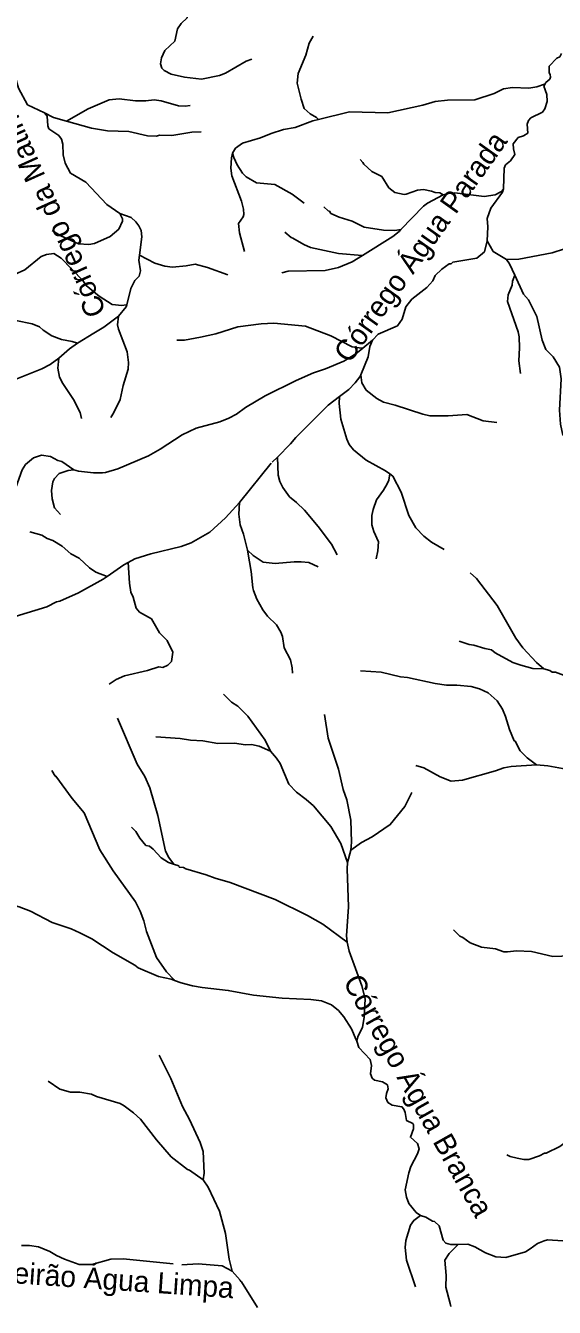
# Model space of a CAD drawing. Extents: x 393 to 446.6, y 8175.5 to 8231.
# Drawn here: x 404.19 to 408.21, y 8175.53 to 8185.27 of the extents above; entities that cross this region are included whole.
import ezdxf
from ezdxf.enums import TextEntityAlignment as Align

# ---------------------------------------------------------------- set-up
doc = ezdxf.new("R2010")
doc.units = 0
doc.header["$LTSCALE"] = 0.064
doc.linetypes.add('LONG_DASHED', pattern=[7.5, 6, -1.5])
doc.layers.add('61', color=7, linetype='Continuous')
doc.layers.add('7', color=7, linetype='Continuous', lineweight=25)
doc.layers.add('9', color=7, linetype='LONG_DASHED', lineweight=25)

msp = doc.modelspace()

# ---------------------------------------------------------------- linework, layer by layer
at = {"layer": '7'}
msp.add_line((406.6579, 8179.0018), (406.6337, 8178.9085), dxfattribs=at)
for points in [[(405.6896, 8180.1866), (405.7516, 8180.1281), (405.8001, 8180.0974), (405.8759, 8180.0215), (406.0067, 8179.8375), (406.0473, 8179.7547)], [(406.4586, 8180.0325), (406.4863, 8179.8536), (406.5638, 8179.6178), (406.5993, 8179.4628), (406.6284, 8179.3853), (406.6575, 8179.2303), (406.6639, 8179.0624), (406.6579, 8179.0018)], [(404.8843, 8180.0062), (405.0346, 8179.6566), (405.0911, 8179.5629), (405.1299, 8179.4757), (405.1912, 8179.2658), (405.2494, 8178.9945), (405.2752, 8178.9461), (405.3092, 8178.899), (405.3111, 8178.8964)], [(405.1762, 8179.8633), (405.3608, 8179.8503), (405.4383, 8179.8374), (405.532, 8179.8342), (405.6483, 8179.8132), (405.7774, 8179.8148), (405.855, 8179.8035), (405.9034, 8179.8051), (405.9615, 8179.7922), (406.0473, 8179.7547)], [(406.0473, 8179.7547), (406.0939, 8179.7018), (406.1214, 8179.6598), (406.1859, 8179.5048), (406.2457, 8179.4434), (406.32, 8179.3885), (406.3733, 8179.3384), (406.5073, 8179.1818), (406.5816, 8179.0527), (406.6337, 8178.9085)], [(404.3853, 8179.6067), (404.4109, 8179.5648), (404.4161, 8179.5645), (404.5405, 8179.395), (404.6309, 8179.2852), (404.7488, 8179.0042), (404.8505, 8178.846), (405.0201, 8178.6102), (405.0556, 8178.5392), (405.0847, 8178.4649), (405.104, 8178.3841), (405.18, 8178.1862), (405.2559, 8178.0773), (405.3146, 8178.016), (405.3175, 8178.0129)], [(407.1216, 8179.4402), (407.0692, 8179.3336), (406.9578, 8179.1963), (406.8206, 8179.1027), (406.7399, 8179.0607), (406.6579, 8179.0018)], [(404.9919, 8179.1781), (405.0245, 8179.1432), (405.054, 8179.0946), (405.1008, 8179.0381), (405.1267, 8179.0316), (405.1557, 8179.009), (405.2155, 8178.9444), (405.272, 8178.9089), (405.3111, 8178.8964)], [(405.3111, 8178.8964), (405.35, 8178.8839), (405.3543, 8178.8734), (405.3867, 8178.8702), (405.4028, 8178.8605), (405.5578, 8178.8152), (405.6257, 8178.7894), (405.7419, 8178.7571), (406.0843, 8178.6279), (406.3297, 8178.5068), (406.446, 8178.439), (406.6298, 8178.3035)], [(406.6337, 8178.9085), (406.63, 8178.8617), (406.6397, 8178.5715), (406.6252, 8178.3518), (406.6298, 8178.3035)], [(402.9926, 8178.6749), (403.1356, 8178.6748), (403.3843, 8178.6586), (403.5652, 8178.6263), (403.746, 8178.6199), (403.9301, 8178.5859), (404.0722, 8178.5892), (404.1368, 8178.573), (404.224, 8178.5391), (404.3887, 8178.4535), (404.5308, 8178.4051), (404.5986, 8178.3744), (404.6891, 8178.3292), (404.8505, 8178.2226), (405.0153, 8178.129), (405.0411, 8178.108), (405.1961, 8178.0434), (405.2914, 8178.0224), (405.3175, 8178.0129)], [(406.6298, 8178.3035), (406.6462, 8178.2356), (406.7414, 8177.9708), (406.7673, 8177.8739), (406.7608, 8177.7318), (406.7479, 8177.6575), (406.7108, 8177.5832), (406.7032, 8177.5524), (406.7031, 8177.5522)], [(405.3175, 8178.0129), (405.3673, 8177.9949), (405.4545, 8177.9723), (405.5288, 8177.9594), (405.7258, 8177.9368), (405.9195, 8177.9013), (406.1359, 8177.8787), (406.3555, 8177.869), (406.4363, 8177.8577), (406.5106, 8177.827), (406.5655, 8177.7834), (406.6058, 8177.7366), (406.6639, 8177.6446), (406.7001, 8177.5618), (406.7031, 8177.5522)], [(406.7031, 8177.5522), (406.7188, 8177.5025), (406.8045, 8177.412), (406.8157, 8177.3668), (406.8077, 8177.3022), (406.8206, 8177.2699), (406.8383, 8177.2537), (406.8981, 8177.2424), (406.9368, 8177.2182), (406.9417, 8177.1892), (406.9287, 8177.1537), (406.9255, 8177.1214), (406.9401, 8177.0858), (406.9724, 8177.0648), (407.0466, 8177.0535), (407.0612, 8177.0358), (407.0708, 8177.0083), (407.0805, 8176.9486), (407.129, 8176.926), (407.1355, 8176.9146), (407.1338, 8176.8856), (407.1112, 8176.821), (407.1645, 8176.7742), (407.1791, 8176.7338), (407.1661, 8176.6951), (407.1145, 8176.5982), (407.0999, 8176.5497), (407.0725, 8176.4205), (407.0805, 8176.3656), (407.0999, 8176.3172), (407.1564, 8176.2494), (407.1873, 8176.2269)], [(407.8439, 8176.6874), (407.8695, 8176.6746), (407.9219, 8176.6627), (407.9736, 8176.6531), (408.0123, 8176.6531), (408.0931, 8176.6789), (408.1318, 8176.6999), (408.1447, 8176.6999), (408.2481, 8176.7515), (408.3659, 8176.8404), (408.4322, 8176.8581), (408.5484, 8176.8549), (408.5979, 8176.8425), (408.6389, 8176.8323), (408.6781, 8176.7999)], [(407.1499, 8175.6843), (407.0805, 8175.8877), (407.0725, 8175.9846), (407.0773, 8176.0362), (407.1128, 8176.1525), (407.1371, 8176.1896), (407.1873, 8176.2269)], [(407.1873, 8176.2269), (407.2292, 8176.213), (407.2792, 8176.1831), (407.2937, 8176.1815), (407.3292, 8176.1493), (407.3599, 8176.0395), (407.3809, 8176.0168), (407.3987, 8176.0104), (407.4181, 8176.0055), (407.4733, 8176.0068)], [(407.4733, 8176.0068), (407.5489, 8176.0087), (407.6005, 8175.9894), (407.6829, 8175.9441), (407.7604, 8175.9118), (407.8379, 8175.9086), (407.9865, 8175.9506), (408.0207, 8175.9746), (408.0785, 8176.0152), (408.1286, 8176.0346), (408.1544, 8176.041), (408.2707, 8176.0346)], [(407.4186, 8175.5351), (407.4127, 8175.5579), (407.3809, 8175.681), (407.3825, 8175.7714), (407.3728, 8175.8877), (407.4067, 8175.9377), (407.4714, 8176.0049), (407.4733, 8176.0068)]]:
    msp.add_lwpolyline(points, dxfattribs=at)
at = {"layer": '9'}
msp.add_line((406.7496, 8182.8171), (406.8243, 8182.8765), dxfattribs=at)
for points in [[(405.9048, 8185.0128), (405.863, 8184.9983), (405.7064, 8184.9062), (405.6595, 8184.8885), (405.5223, 8184.8594), (405.3931, 8184.8756), (405.2914, 8184.8982), (405.2381, 8184.9273), (405.2203, 8184.945), (405.2106, 8184.9757), (405.2187, 8185.0225), (405.2445, 8185.0774), (405.3204, 8185.1485), (405.3414, 8185.2438), (405.3689, 8185.2825), (405.4141, 8185.3261), (405.4238, 8185.402), (405.4545, 8185.4666), (405.5158, 8185.5587), (405.5966, 8185.6636), (405.6918, 8185.8106), (405.737, 8185.9123), (405.7542, 8185.9597)], [(406.3714, 8185.1871), (406.3426, 8185.134), (406.3151, 8185.0436), (406.2586, 8184.903), (406.2505, 8184.8304), (406.2796, 8184.7077), (406.3039, 8184.6382), (406.3491, 8184.5978), (406.3975, 8184.5688), (406.412, 8184.5537)], [(408.1357, 8184.8236), (408.1413, 8184.834), (408.1716, 8184.8608), (408.1763, 8184.876), (408.1751, 8184.8958), (408.1673, 8184.9095), (408.1673, 8184.958), (408.2255, 8185.0193), (408.248, 8185.029), (408.2609, 8185.0541)], [(404.3292, 8184.6051), (404.1997, 8184.6641), (404.1319, 8184.7916), (404.1081, 8184.8736)], [(406.412, 8184.5537), (406.6494, 8184.6124), (406.9401, 8184.6043), (407.2049, 8184.6624), (407.3002, 8184.6899), (407.3922, 8184.6996), (407.6022, 8184.7044), (407.7475, 8184.7512), (407.8201, 8184.7868), (407.8864, 8184.7981), (408.0107, 8184.7916), (408.0737, 8184.8013), (408.132, 8184.8223), (408.1357, 8184.8236)], [(407.8193, 8184.0282), (407.8233, 8184.1845), (407.8347, 8184.2103), (407.8718, 8184.241), (407.9041, 8184.2878), (407.8944, 8184.3298), (407.8928, 8184.3702), (407.9316, 8184.417), (407.9719, 8184.4299), (408.0042, 8184.4509), (408.0001, 8184.5191), (408.0095, 8184.5471), (408.0281, 8184.5658), (408.1156, 8184.6091), (408.1334, 8184.635), (408.1512, 8184.6899), (408.1479, 8184.7432), (408.1261, 8184.806), (408.1357, 8184.8236)], [(405.4369, 8184.6602), (405.3996, 8184.6543), (405.3479, 8184.6576), (405.2171, 8184.6963), (405.1638, 8184.7028), (405.1008, 8184.6948), (405.0217, 8184.6963), (404.8974, 8184.7109), (404.8215, 8184.7028), (404.66, 8184.635), (404.4963, 8184.541)], [(404.4963, 8184.541), (404.3975, 8184.5686), (404.3292, 8184.6051)], [(404.9016, 8183.8398), (404.8021, 8183.9083), (404.6439, 8184.0779), (404.526, 8184.1473), (404.4856, 8184.2216), (404.471, 8184.2846), (404.4695, 8184.3669), (404.4596, 8184.4043), (404.4387, 8184.4315), (404.3613, 8184.4832), (404.3541, 8184.5045), (404.3502, 8184.5794), (404.3292, 8184.6051)], [(405.5202, 8184.4605), (405.4496, 8184.4574), (405.2962, 8184.4331), (405.2026, 8184.4347), (405.1815, 8184.4267), (405.1121, 8184.4299), (404.97, 8184.4638), (404.8086, 8184.4687), (404.6858, 8184.488), (404.4963, 8184.541)], [(405.7597, 8184.2976), (405.7822, 8184.3363), (405.8339, 8184.3734), (405.9728, 8184.4138), (406.052, 8184.4476), (406.1472, 8184.4784), (406.236, 8184.4929), (406.3684, 8184.5429), (406.412, 8184.5537)], [(405.8503, 8183.5518), (405.8113, 8183.6936), (405.8049, 8183.7646), (405.8388, 8183.8146), (405.8436, 8183.8325), (405.842, 8183.8728), (405.8275, 8183.9326), (405.7548, 8184.1263), (405.7451, 8184.1845), (405.7504, 8184.2615), (405.7597, 8184.2976)], [(406.3046, 8183.9177), (406.2118, 8183.9875), (406.081, 8184.0601), (405.9422, 8184.073), (405.863, 8184.1182), (405.8339, 8184.1473), (405.7936, 8184.2103), (405.7677, 8184.2652), (405.7597, 8184.2976)], [(406.7293, 8184.2498), (406.7503, 8184.2277), (406.756, 8184.2135), (406.819, 8184.1586), (406.8933, 8184.1199), (406.9465, 8184.0343), (406.9918, 8183.9988), (407.0628, 8183.9842), (407.079, 8183.9858), (407.1662, 8184.0165), (407.2098, 8184.023), (407.2727, 8184.0101), (407.2986, 8183.9987), (407.3341, 8183.9955), (407.3597, 8183.9827)], [(407.3597, 8183.9827), (407.4116, 8183.9939), (407.4504, 8183.9955), (407.6716, 8183.9681), (407.7556, 8183.981), (407.7982, 8184.0054), (407.8193, 8184.0282)], [(407.6958, 8183.6312), (407.7006, 8183.7388), (407.6958, 8183.8018), (407.7216, 8183.8793), (407.8111, 8184.0013), (407.8193, 8184.0282)], [(407.0389, 8183.717), (407.2098, 8183.8954), (407.2404, 8183.918), (407.3597, 8183.9827)], [(404.3878, 8183.7106), (404.4533, 8183.6693), (404.589, 8183.608), (404.6665, 8183.6031), (404.7085, 8183.6112), (404.8295, 8183.6645), (404.8941, 8183.721), (404.9232, 8183.7808), (404.9232, 8183.8002), (404.9016, 8183.8398)], [(405.0512, 8183.5221), (405.0696, 8183.6612), (405.0632, 8183.7108), (405.0459, 8183.7453), (405.0233, 8183.7759), (404.9878, 8183.8082), (404.9016, 8183.8398)], [(406.4527, 8183.8901), (406.4854, 8183.8598), (406.496, 8183.8567), (406.5073, 8183.8405), (406.5687, 8183.813), (406.6688, 8183.7808), (406.7592, 8183.7371), (406.9078, 8183.7129), (406.9918, 8183.7113), (407.0382, 8183.7169), (407.0389, 8183.717)], [(406.7474, 8183.5214), (406.9789, 8183.6661), (407.0257, 8183.7032), (407.0389, 8183.717)], [(406.1555, 8183.6976), (406.2037, 8183.6564), (406.2183, 8183.6532), (406.3006, 8183.6031), (406.3523, 8183.5821), (406.5655, 8183.5353), (406.7449, 8183.5216), (406.7474, 8183.5214)], [(406.8243, 8182.8765), (406.8663, 8182.9232), (407.0127, 8182.9863), (407.0482, 8183.038), (407.0773, 8183.13), (407.1226, 8183.1897), (407.2372, 8183.2769), (407.2808, 8183.327), (407.3002, 8183.369), (407.3502, 8183.4174), (407.4068, 8183.4562), (407.4213, 8183.4562), (407.4342, 8183.4691), (407.6167, 8183.4998), (407.6748, 8183.5482), (407.6958, 8183.6312)], [(407.8416, 8183.4899), (407.7413, 8183.5518), (407.6958, 8183.6312)], [(408.634, 8183.6749), (408.5533, 8183.6677), (408.4257, 8183.6322), (408.282, 8183.5724), (408.1899, 8183.5418), (407.9364, 8183.4933), (407.8416, 8183.4899)], [(404.0456, 8183.3685), (404.1005, 8183.3755), (404.1804, 8183.4126), (404.3031, 8183.5127), (404.3435, 8183.5272), (404.4, 8183.5369), (404.4549, 8183.4998), (404.6196, 8183.3302), (404.6471, 8183.2931), (404.7438, 8183.2104), (404.8442, 8183.1486), (404.9183, 8183.141), (404.9512, 8183.1451), (404.955, 8183.1456)], [(404.955, 8183.1456), (404.985, 8183.2699), (405.0165, 8183.3294), (405.048, 8183.3632), (405.0597, 8183.404), (405.0463, 8183.4851), (405.0512, 8183.5221)], [(405.7238, 8183.3732), (405.5675, 8183.4303), (405.4738, 8183.4546), (405.406, 8183.4416), (405.3027, 8183.432), (405.2446, 8183.44), (405.1687, 8183.4611), (405.0512, 8183.5221)], [(406.1337, 8183.3897), (406.1811, 8183.4013), (406.4637, 8183.4061), (406.5655, 8183.4303), (406.6688, 8183.4723), (406.7474, 8183.5214)], [(407.9044, 8183.3716), (407.865, 8183.4561), (407.8416, 8183.4899)], [(407.9488, 8182.6236), (407.9364, 8182.7215), (407.9412, 8182.8184), (407.938, 8182.9023), (407.9299, 8182.9411), (407.8492, 8183.1704), (407.8556, 8183.2221), (407.8847, 8183.2947), (407.8879, 8183.3254), (407.9044, 8183.3716)], [(408.4553, 8181.7999), (408.4386, 8181.8769), (408.4128, 8181.9335), (408.3724, 8181.9964), (408.311, 8182.0691), (408.2771, 8182.1547), (408.2707, 8182.1563), (408.2526, 8182.2397), (408.2448, 8182.3452), (408.2577, 8182.5826), (408.2448, 8182.6714), (408.1964, 8182.7505), (408.1399, 8182.807), (408.1124, 8182.8765), (408.072, 8183.0573), (408.009, 8183.1833), (407.9719, 8183.2269), (407.9044, 8183.3716)], [(404.8926, 8183.0603), (404.9512, 8183.1299), (404.955, 8183.1456)], [(404.5812, 8182.8542), (404.7036, 8182.9298), (404.7795, 8182.975), (404.8926, 8183.0603)], [(404.8324, 8182.2899), (404.857, 8182.3274), (404.9054, 8182.4276), (404.9264, 8182.5325), (404.9652, 8182.6569), (404.9684, 8182.7086), (404.9571, 8182.7893), (404.8909, 8182.9605), (404.8844, 8182.9928), (404.8926, 8183.0603)], [(403.9285, 8183.0262), (404.111, 8183.0266), (404.2353, 8183.0025), (404.2918, 8182.9798), (404.3192, 8182.9524), (404.3855, 8182.9104), (404.4597, 8182.8813), (404.5404, 8182.8678), (404.5812, 8182.8542)], [(405.3364, 8182.878), (405.3931, 8182.8765), (405.5158, 8182.8991), (405.6321, 8182.9249), (405.8, 8182.9782), (405.9777, 8183.0008), (406.0729, 8183.0057), (406.3136, 8182.983), (406.5073, 8182.9104), (406.6688, 8182.8264), (406.7205, 8182.8199), (406.7496, 8182.8171)], [(404.4376, 8182.7398), (404.5205, 8182.8122), (404.5812, 8182.8542)], [(406.7341, 8182.613), (406.791, 8182.7511), (406.8039, 8182.8293), (406.8243, 8182.8765)], [(404.0066, 8182.5196), (404.0948, 8182.5729), (404.3096, 8182.6601), (404.3726, 8182.6924), (404.4376, 8182.7398)], [(404.6096, 8182.283), (404.6002, 8182.3274), (404.5485, 8182.4276), (404.4678, 8182.5471), (404.4436, 8182.5971), (404.4307, 8182.6633), (404.4376, 8182.7398)], [(404.5533, 8181.8914), (404.5883, 8181.882), (404.702, 8181.8688), (404.7698, 8181.8704), (404.794, 8181.8721), (404.8861, 8181.8995), (405.1202, 8181.998), (405.209, 8182.0481), (405.3753, 8182.1579), (405.4836, 8182.2095), (405.6612, 8182.258), (405.7306, 8182.2839), (405.7903, 8182.3161), (405.8582, 8182.3646), (406.0067, 8182.455), (406.2425, 8182.5713), (406.3749, 8182.6294), (406.4669, 8182.6585), (406.6058, 8182.7166), (406.6962, 8182.7747), (406.7496, 8182.8171)], [(406.572, 8182.4488), (406.6422, 8182.5033), (406.6924, 8182.5534), (406.728, 8182.5983), (406.7341, 8182.613)], [(407.7681, 8182.2521), (407.6651, 8182.2645), (407.5408, 8182.3113), (407.3987, 8182.3032), (407.2598, 8182.3032), (407.2049, 8182.3145), (406.9966, 8182.384), (406.9078, 8182.4065), (406.8561, 8182.434), (406.7754, 8182.4986), (406.7414, 8182.5535), (406.7341, 8182.613)], [(406.1, 8181.9891), (406.2005, 8182.0884), (406.2409, 8182.1385), (406.4863, 8182.3824), (406.572, 8182.4488)], [(406.9543, 8181.861), (406.9229, 8181.884), (406.7738, 8181.9657), (406.6785, 8182.0432), (406.6445, 8182.0836), (406.6268, 8182.1256), (406.5832, 8182.2774), (406.5687, 8182.3953), (406.572, 8182.4488)], [(403.8521, 8181.4808), (403.8895, 8181.4925), (403.9463, 8181.5265), (404.0851, 8181.688), (404.1594, 8181.893), (404.1836, 8181.9318), (404.2466, 8181.9835), (404.3064, 8182.0029), (404.3758, 8181.9932), (404.4307, 8181.9641), (404.4614, 8181.9544), (404.5533, 8181.8914)], [(405.8113, 8181.6439), (406.06, 8181.9496), (406.1, 8181.9891)], [(406.5554, 8181.2473), (406.5122, 8181.3279), (406.4088, 8181.4603), (406.3071, 8181.5846), (406.2457, 8181.6444), (406.1924, 8181.6863), (406.1424, 8181.759), (406.1181, 8181.8043), (406.1052, 8181.8511), (406.1, 8181.9891)], [(404.4513, 8181.5517), (404.4065, 8181.604), (404.3871, 8181.6719), (404.3823, 8181.7348), (404.3935, 8181.801), (404.4064, 8181.8269), (404.4404, 8181.864), (404.5082, 8181.8866), (404.5533, 8181.8914)], [(406.8503, 8181.2153), (406.8642, 8181.2762), (406.869, 8181.3457), (406.8335, 8181.4232), (406.8173, 8181.4749), (406.8189, 8181.5459), (406.8271, 8181.5895), (406.8545, 8181.6654), (406.9062, 8181.7365), (406.9336, 8181.7849), (406.9481, 8181.814), (406.9543, 8181.861)], [(407.3675, 8181.2878), (407.2711, 8181.3424), (407.213, 8181.3892), (407.1516, 8181.4506), (407.0999, 8181.5459), (407.0418, 8181.7235), (406.9788, 8181.843), (406.9543, 8181.861)], [(404.9645, 8181.1869), (405.0169, 8181.2148), (405.138, 8181.2536), (405.3673, 8181.3085), (405.4432, 8181.3376), (405.5869, 8181.4183), (405.7064, 8181.5281), (405.8113, 8181.6439)], [(405.8722, 8181.2809), (405.8432, 8181.4021), (405.8162, 8181.4732), (405.8065, 8181.5556), (405.8113, 8181.6439)], [(404.2168, 8181.4214), (404.308, 8181.3957), (404.35, 8181.3715), (404.3936, 8181.3554), (404.4646, 8181.3117), (404.5292, 8181.2536), (404.5938, 8181.2197), (404.6713, 8181.147), (404.7197, 8181.1147), (404.8058, 8181.0819)], [(406.2151, 8180.3476), (406.2134, 8180.3881), (406.2005, 8180.4478), (406.1521, 8180.5399), (406.1391, 8180.6255), (406.1262, 8180.6578), (406.0939, 8180.7143), (406.0245, 8180.7805), (405.9889, 8180.8289), (405.9437, 8180.9097), (405.9195, 8180.9743), (405.9131, 8180.9952), (405.9017, 8181.1196), (405.8759, 8181.2656), (405.8722, 8181.2809)], [(406.4088, 8181.1563), (406.3378, 8181.1874), (406.2813, 8181.1922), (406.2264, 8181.1939), (406.0843, 8181.1793), (405.9922, 8181.1907), (405.9163, 8181.2423), (405.8722, 8181.2809)], [(404.8058, 8181.0819), (404.9336, 8181.1704), (404.9645, 8181.1869)], [(404.8221, 8180.2627), (404.8734, 8180.2988), (404.9378, 8180.3267), (405.1121, 8180.3671), (405.1993, 8180.3945), (405.2284, 8180.3913), (405.2672, 8180.4074), (405.2946, 8180.4365), (405.3043, 8180.5076), (405.2607, 8180.5964), (405.2041, 8180.6545), (405.1428, 8180.7595), (405.0508, 8180.8095), (405.0265, 8180.8419), (405.0023, 8180.9258), (404.9846, 8180.963), (404.9747, 8181.0301), (404.9645, 8181.1869)], [(404.0222, 8180.7397), (404.1074, 8180.7782), (404.3467, 8180.8515), (404.421, 8180.8886), (404.4469, 8180.8935), (404.589, 8180.9565), (404.7763, 8181.0614), (404.8058, 8181.0819)], [(407.5656, 8181.1106), (407.6134, 8181.0675), (407.7701, 8180.8612), (407.9122, 8180.6142), (407.9654, 8180.5399), (408.0704, 8180.4284), (408.1266, 8180.3794)], [(407.4833, 8180.5908), (407.5585, 8180.5641), (407.5925, 8180.5609), (407.678, 8180.5334), (407.7281, 8180.5253), (407.7556, 8180.5027), (407.8896, 8180.4284), (407.951, 8180.4074), (408.0414, 8180.3816), (408.1266, 8180.3794)], [(406.7314, 8180.3637), (406.89, 8180.3542), (407.037, 8180.3186), (407.0903, 8180.3154), (407.3002, 8180.2686), (407.3858, 8180.2556), (407.4633, 8180.2573), (407.5731, 8180.246), (407.6377, 8180.2282), (407.7023, 8180.1975), (407.7701, 8180.1361), (407.8105, 8180.0748), (407.8347, 8180.0183), (407.8638, 8179.9198), (407.9009, 8179.8326), (407.9073, 8179.831), (407.9461, 8179.7583), (407.9994, 8179.705), (408.0712, 8179.6502)], [(408.1266, 8180.3794), (408.1706, 8180.3687), (408.1883, 8180.3558), (408.2142, 8180.3542), (408.3837, 8180.2912), (408.4838, 8180.2395), (408.5274, 8180.204), (408.5856, 8180.1523), (408.6808, 8180.0312), (408.7293, 8179.9828), (408.7874, 8179.9569), (408.8956, 8179.9359), (408.9376, 8179.9504), (409.0054, 8180.0005), (409.0779, 8180.0361), (409.086, 8180.0367)], [(407.1533, 8179.6466), (407.213, 8179.6275), (407.3373, 8179.5597), (407.4213, 8179.5274), (407.5085, 8179.5354), (407.7588, 8179.6049), (407.8218, 8179.6291), (407.8767, 8179.6388), (408.0712, 8179.6502)], [(408.0712, 8179.6502), (408.1552, 8179.6444), (408.3514, 8179.6065), (408.6453, 8179.4999), (408.8133, 8179.4644), (408.8908, 8179.4386), (409.0264, 8179.4159), (409.1524, 8179.3821), (409.246, 8179.3691), (409.3558, 8179.3724), (409.4183, 8179.4004)], [(407.44, 8178.3968), (407.4875, 8178.3486), (407.5101, 8178.3389), (407.5666, 8178.2985), (407.6522, 8178.2646), (407.7572, 8178.2517), (407.8218, 8178.2307), (407.8492, 8178.2291), (407.9187, 8178.2388), (408.0333, 8178.2323), (408.1932, 8178.1936), (408.3982, 8178.2033)], [(405.2016, 8177.4449), (405.2897, 8177.2667), (405.378, 8177.0553), (405.4317, 8176.9573), (405.5117, 8176.7817), (405.5362, 8176.7141), (405.5421, 8176.5473), (405.5368, 8176.498)], [(404.3582, 8177.2465), (404.4452, 8177.1876), (404.5276, 8177.165), (404.5986, 8177.1633), (404.6858, 8177.1488), (404.7246, 8177.131), (404.9055, 8177.0777), (404.9345, 8177.06), (405.0071, 8177.0067), (405.0588, 8176.9583), (405.1799, 8176.8016), (405.2913, 8176.6724), (405.4173, 8176.5755), (405.4319, 8176.5707), (405.5368, 8176.498)], [(405.5368, 8176.498), (405.574, 8176.4415), (405.6595, 8176.2591), (405.7064, 8176.0911), (405.7322, 8175.8941), (405.7562, 8175.8041)], [(404.1544, 8175.9993), (404.2142, 8175.9996), (404.2831, 8175.9891), (404.3693, 8175.9538), (404.4194, 8175.9216), (404.4824, 8175.8941), (404.5938, 8175.8537), (404.6891, 8175.8553), (404.8344, 8175.8941), (404.9264, 8175.8974), (405.3737, 8175.8521), (405.4964, 8175.8586), (405.6806, 8175.844), (405.7562, 8175.8041)], [(405.7562, 8175.8041), (405.8181, 8175.7365), (405.8162, 8175.7294), (405.8259, 8175.723), (405.9485, 8175.5287)]]:
    msp.add_lwpolyline(points, dxfattribs=at)

# ---------------------------------------------------------------- texts
at = {"layer": '61'}
for s, rotation, p in [('Córrego da Matinha', 114.204, (404.4147, 8183.9576)), ('Córrego Água Parada', 54.555, (407.2517, 8183.5406)), ('Córrego Água Branca', 299.358, (407.1023, 8177.1005)), ('Ribeirão Água Limpa', 356.078, (404.7662, 8175.666))]:
    msp.add_text(s, height=0.16, rotation=rotation, dxfattribs=at).set_placement(p, align=Align.CENTER)

doc.saveas('drawing.dxf')
